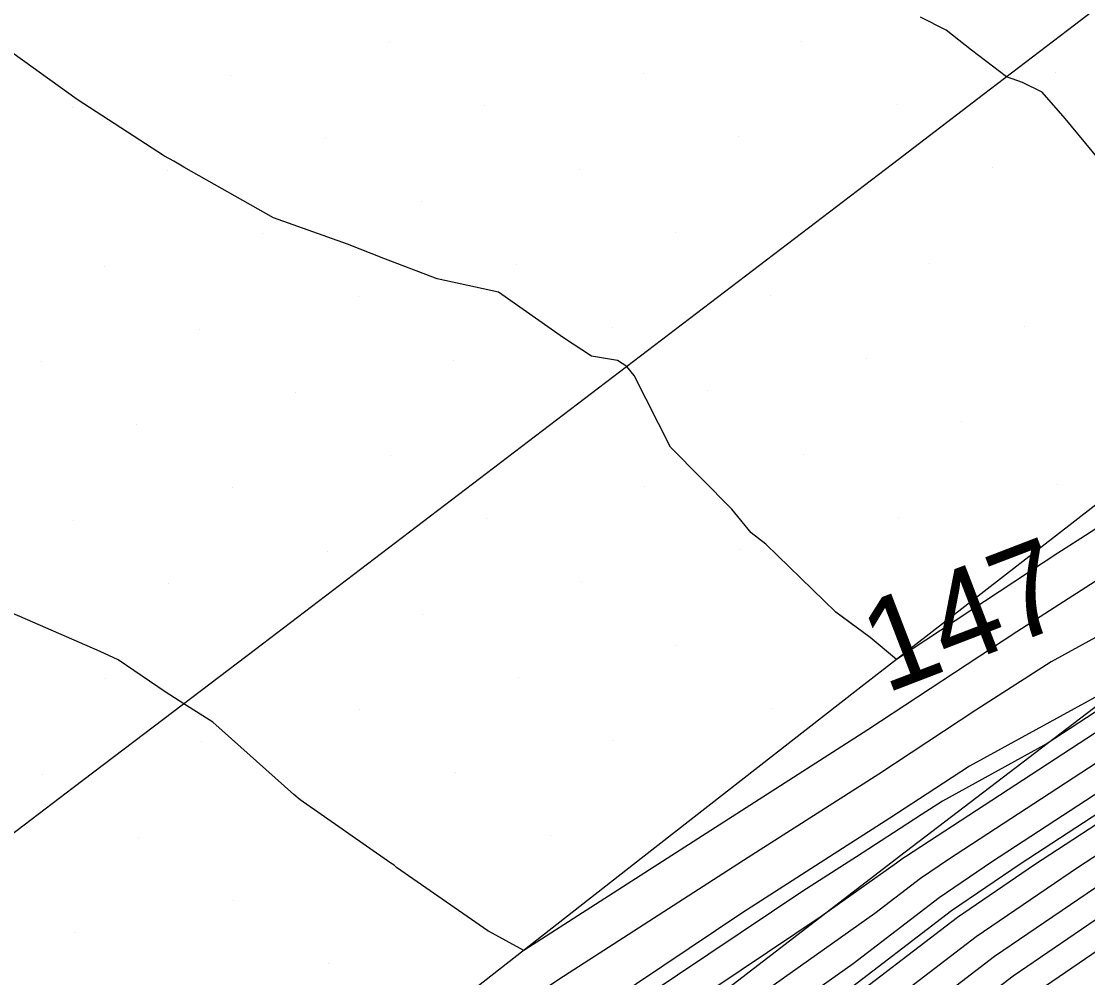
# Model space of a CAD drawing. Extents: x 2354170 to 2357230, y 866100 to 868290.
# Drawn here: x 2355900.01 to 2355923.31, y 866838.68 to 866859.57 of the extents above; entities that cross this region are included whole.
import ezdxf

# ---------------------------------------------------------------- set-up
doc = ezdxf.new("R2010")
doc.units = 0
for name, color, linetype in [('Default', 7, 'Continuous'), ('DTM Contours Major', 7, 'Continuous'), ('DTM Contours Minor', 7, 'Continuous'), ('Exist DTM Breakline', 7, 'Continuous'), ('Exist DTM Scan Elevation Point', 7, 'Continuous'), ('Exist Roads EOP', 7, 'Continuous'), ('PH Exist DTM Breakline', 7, 'Continuous')]:
    doc.layers.add(name, color=color, linetype=linetype)

msp = doc.modelspace()

# ---------------------------------------------------------------- linework, layer by layer
at = {"layer": 'Default'}
for points in [[(2355878.009, 866808.843), (2355900.722, 866824.448), (2355902.728, 866825.754), (2355916.756, 866835.686), (2355921.274, 866839.149), (2355924.024, 866841.024), (2355940.235, 866851.594), (2355944.64, 866854.152), (2355952.603, 866859.39), (2355960.423, 866865.123), (2355962.038, 866866.352), (2355967.177, 866870.005), (2355980.404, 866880.057), (2355985.923, 866883.921), (2355987.856, 866886.591), (2355989.331, 866887.722), (2356000.038, 866894.209), (2356002.698, 866896.475), (2356006.301, 866899.192), (2356016.57, 866905.416), (2356025.933, 866912.523), (2356033.301, 866917.208), (2356038.025, 866920.522)], [(2356037.061, 866920.563), (2356032.897, 866917.643), (2356026.404, 866913.513), (2356016.299, 866905.844), (2356005.217, 866899.127), (2356002.239, 866896.881), (2356000.041, 866895.009), (2355988.731, 866888.157), (2355987.624, 866887.308), (2355985.481, 866884.347), (2355980.436, 866880.815), (2355966.211, 866870.005), (2355961.583, 866866.715), (2355959.876, 866865.415), (2355952.847, 866860.262), (2355944.143, 866854.537), (2355940.25, 866852.277), (2355923.084, 866841.084), (2355920.869, 866839.573), (2355917.23, 866836.785), (2355902.22, 866826.157), (2355900.761, 866825.207), (2355879.66, 866810.71)], [(2356035.132, 866920.645), (2356032.09, 866918.512), (2356027.347, 866915.495), (2356015.759, 866906.7), (2356003.05, 866898.998), (2356001.322, 866897.695), (2356000.047, 866896.608), (2355987.531, 866889.026), (2355987.161, 866888.742), (2355984.596, 866885.199), (2355980.499, 866882.331), (2355964.279, 866870.005), (2355960.673, 866867.441), (2355958.782, 866866.001), (2355953.334, 866862.007), (2355943.149, 866855.308), (2355940.28, 866853.642), (2355921.204, 866841.203), (2355920.06, 866840.423), (2355918.18, 866838.983), (2355901.203, 866826.962), (2355900.839, 866826.725), (2355895.574, 866823.108), (2355881.424, 866814.3)], [(2355880.319, 866808.966), (2355900.644, 866822.93), (2355903.745, 866824.949), (2355915.806, 866833.489), (2355922.084, 866838.299), (2355925.905, 866840.904), (2355940.206, 866850.229), (2355945.634, 866853.381), (2355952.115, 866857.645), (2355961.518, 866864.537), (2355962.947, 866865.626), (2355969.109, 866870.006), (2355980.34, 866878.541), (2355986.807, 866883.069), (2355988.319, 866885.158), (2355990.532, 866886.853), (2356000.032, 866892.609), (2356003.614, 866895.661), (2356008.468, 866899.322), (2356017.11, 866904.56), (2356024.991, 866910.541), (2356034.108, 866916.339)], [(2356015.218, 866907.556), (2356000.883, 866898.869), (2356000.406, 866898.508), (2356000.053, 866898.208), (2355994.351, 866894.753), (2355988.163, 866890.856), (2355986.127, 866889.387), (2355983.712, 866886.052), (2355980.563, 866883.846), (2355962.347, 866870.004), (2355959.764, 866868.167), (2355957.687, 866866.586), (2355953.822, 866863.752), (2355942.155, 866856.079), (2355940.31, 866855.007), (2355919.324, 866841.323), (2355919.25, 866841.273), (2355919.129, 866841.18), (2355917.483, 866840.015), (2355903.478, 866830.629), (2355902.107, 866829.787), (2355900.182, 866828.586), (2355897.403, 866826.833)], [(2356015.488, 866907.128), (2356001.967, 866898.933), (2356000.864, 866898.102), (2356000.05, 866897.408), (2355986.931, 866889.46), (2355986.929, 866889.458), (2355984.154, 866885.626), (2355980.531, 866883.088), (2355963.313, 866870.004), (2355960.218, 866867.804), (2355958.234, 866866.293), (2355953.578, 866862.88), (2355942.652, 866855.693), (2355940.295, 866854.325), (2355920.264, 866841.263), (2355919.655, 866840.848), (2355918.654, 866840.081), (2355905.035, 866830.438), (2355901.521, 866828.083), (2355901.177, 866827.871), (2355900.694, 866827.57), (2355899.996, 866827.13)], [(2356005.744, 866904.224), (2355999.293, 866900.344), (2355993.135, 866896.465), (2355982.905, 866889.084), (2355981.943, 866887.756), (2355980.69, 866886.878), (2355958.484, 866870.003), (2355957.944, 866869.62), (2355955.498, 866867.757), (2355954.796, 866867.242), (2355944.876, 866860.717), (2355941.089, 866858.552), (2355940.586, 866858.265), (2355939.852, 866857.83), (2355938.693, 866857.155), (2355936.687, 866855.967), (2355926.064, 866850.141), (2355923.157, 866848.272)], [(2355909.887, 866830.06), (2355916.281, 866834.588), (2355921.679, 866838.724), (2355924.965, 866840.964), (2355940.221, 866850.912), (2355945.137, 866853.767), (2355952.359, 866858.517), (2355960.97, 866864.83), (2355962.492, 866865.989), (2355968.143, 866870.006), (2355980.372, 866879.299), (2355986.365, 866883.495), (2355988.087, 866885.874), (2355989.932, 866887.288), (2355991.117, 866888.006)], [(2355975.869, 866881.013), (2355961.381, 866870.004), (2355959.309, 866868.53), (2355957.14, 866866.879), (2355954.065, 866864.625), (2355941.658, 866856.464), (2355940.325, 866855.69), (2355924.46, 866845.345), (2355920.728, 866843.299), (2355919.968, 866842.809), (2355918.987, 866842.163), (2355917.665, 866841.318), (2355915.748, 866840.087), (2355905.435, 866833.176), (2355903.038, 866831.702), (2355899.671, 866829.602), (2355894.809, 866826.536), (2355894.007, 866826.03), (2355893.819, 866826.136), (2355892.822, 866826.601)], [(2355975.128, 866877.515), (2355965.245, 866870.005), (2355961.128, 866867.078), (2355959.329, 866865.708), (2355953.09, 866861.135), (2355943.646, 866854.923), (2355940.265, 866852.959), (2355922.144, 866841.144), (2355920.464, 866839.998), (2355917.705, 866837.884), (2355901.711, 866826.559), (2355900.8, 866825.966), (2355892.971, 866820.587)], [(2355954.553, 866866.37), (2355940.664, 866857.235), (2355940.355, 866857.055), (2355936.67, 866854.652), (2355924.285, 866847.86), (2355921.761, 866846.237), (2355918.505, 866844.093), (2355914.118, 866841.288), (2355910.983, 866839.274), (2355910.211, 866839.701), (2355910.201, 866839.706), (2355908.206, 866841.091), (2355908.15, 866841.137), (2355908.083, 866841.186), (2355906.096, 866842.563), (2355905.96, 866842.68), (2355904.188, 866844.259), (2355903.559, 866844.665), (2355903.149, 866844.927), (2355902.123, 866845.62), (2355901.73, 866845.803), (2355899.803, 866846.644)], [(2355954.309, 866865.497), (2355941.161, 866856.849), (2355940.34, 866856.372), (2355930.565, 866849.999), (2355922.507, 866845.579), (2355920.864, 866844.523), (2355918.746, 866843.128), (2355915.892, 866841.303), (2355911.753, 866838.644), (2355907.393, 866835.723), (2355903.968, 866833.618), (2355902.889, 866832.945), (2355902.302, 866833.216), (2355900.528, 866834.109), (2355900.518, 866834.113), (2355900.509, 866834.118), (2355900.501, 866834.123), (2355898.429, 866835.505)], [(2355941.149, 866860.283), (2355938.558, 866858.749), (2355934.464, 866856.364), (2355928.163, 866852.632), (2355927.997, 866852.743), (2355927.535, 866853.115), (2355925.928, 866854.415), (2355925.103, 866855.052), (2355923.992, 866856.02), (2355922.812, 866857.445), (2355922.316, 866858.017), (2355921.883, 866858.232), (2355921.534, 866858.353), (2355920.766, 866858.94), (2355920.214, 866859.372), (2355919.656, 866859.659)], [(2355918.205, 866846.368), (2355917.804, 866846.667), (2355916.272, 866848.146), (2355915.953, 866848.4), (2355915.529, 866848.916), (2355914.192, 866850.27), (2355913.398, 866851.836), (2355913.24, 866852.026), (2355913.036, 866852.162), (2355912.463, 866852.256), (2355911.852, 866852.658), (2355910.435, 866853.653), (2355909.093, 866853.941), (2355907.926, 866854.39), (2355907.134, 866854.701), (2355905.516, 866855.278), (2355903.558, 866856.381), (2355903.335, 866856.514), (2355903.134, 866856.626), (2355901.229, 866857.86), (2355899.425, 866859.147)]]:
    msp.add_lwpolyline(points, dxfattribs=at)
at = {"layer": 'DTM Contours Major'}
msp.add_lwpolyline([(2355975.199, 866877.813), (2355964.923, 866870.005), (2355960.976, 866867.199), (2355959.146, 866865.806), (2355953.172, 866861.426), (2355943.48, 866855.051), (2355940.27, 866853.187), (2355921.831, 866841.164), (2355920.33, 866840.14), (2355917.863, 866838.25), (2355901.542, 866826.693), (2355900.813, 866826.219), (2355893.044, 866820.881)], dxfattribs=at)
at = {"layer": 'DTM Contours Minor'}
for points in [[(2355879.164, 866808.905), (2355900.683, 866823.689), (2355903.236, 866825.351), (2355916.281, 866834.588), (2355921.679, 866838.724), (2355924.965, 866840.964), (2355940.221, 866850.912), (2355945.137, 866853.767), (2355952.359, 866858.517), (2355960.97, 866864.83), (2355962.492, 866865.989), (2355968.143, 866870.006), (2355980.372, 866879.299), (2355986.365, 866883.495), (2355988.087, 866885.874), (2355989.932, 866887.288), (2356000.035, 866893.409), (2356003.156, 866896.068), (2356007.384, 866899.257), (2356016.84, 866904.988), (2356025.462, 866911.532), (2356033.704, 866916.773), (2356034.137, 866917.077)], [(2355980.592, 866884.357), (2355980.584, 866884.352), (2355961.703, 866870.004), (2355959.46, 866868.409), (2355957.322, 866866.781), (2355953.984, 866864.334), (2355941.824, 866856.335), (2355940.32, 866855.462), (2355922.425, 866843.794), (2355920.136, 866842.538), (2355919.669, 866842.238), (2355919.067, 866841.842), (2355918.256, 866841.323), (2355917.08, 866840.568), (2355904.783, 866832.327), (2355902.727, 866831.064), (2355899.841, 866829.264)], [(2355923.157, 866848.272), (2355922.657, 866847.95), (2355919.132, 866845.63), (2355918.553, 866846.108), (2355917.804, 866846.667), (2355916.272, 866848.146), (2355915.953, 866848.4), (2355915.529, 866848.916), (2355914.192, 866850.27), (2355913.398, 866851.836), (2355913.24, 866852.026), (2355913.036, 866852.162), (2355912.463, 866852.256), (2355911.852, 866852.658), (2355910.435, 866853.653), (2355909.093, 866853.941), (2355907.926, 866854.39), (2355907.134, 866854.701), (2355905.516, 866855.278), (2355903.558, 866856.381), (2355903.335, 866856.514), (2355903.134, 866856.626), (2355901.229, 866857.86), (2355899.425, 866859.147)]]:
    msp.add_lwpolyline(points, dxfattribs=at)
at = {"layer": 'Exist DTM Breakline'}
msp.add_lwpolyline([(2355925, 866861.008), (2355923.016, 866859.487), (2355921.031, 866857.967), (2355919.046, 866856.447), (2355917.057, 866854.933), (2355915.068, 866853.418), (2355913.079, 866851.904), (2355911.09, 866850.389), (2355909.1, 866848.876), (2355907.109, 866847.363), (2355905.119, 866845.851), (2355903.129, 866844.338), (2355901.138, 866842.826), (2355899.146, 866841.314)], dxfattribs=at)
at = {"layer": 'Exist DTM Scan Elevation Point'}
for p, q in [((2355908.043, 866859.098), (2355908.043, 866859.098)), ((2355917.057, 866859.13), (2355917.057, 866859.13)), ((2355904.578, 866858.393), (2355904.578, 866858.393)), ((2355913.592, 866858.424), (2355913.592, 866858.424)), ((2355922.606, 866858.456), (2355922.606, 866858.456)), ((2355901.114, 866857.687), (2355901.114, 866857.687)), ((2355910.128, 866857.719), (2355910.128, 866857.719)), ((2355919.142, 866857.75), (2355919.142, 866857.75)), ((2355906.663, 866857.013), (2355906.663, 866857.013)), ((2355915.677, 866857.045), (2355915.677, 866857.045)), ((2355903.199, 866856.308), (2355903.199, 866856.308)), ((2355912.213, 866856.339), (2355912.213, 866856.339)), ((2355921.227, 866856.371), (2355921.227, 866856.371)), ((2355908.748, 866855.634), (2355908.748, 866855.634)), ((2355917.762, 866855.665), (2355917.762, 866855.665)), ((2355905.284, 866854.928), (2355905.284, 866854.928)), ((2355914.298, 866854.96), (2355914.298, 866854.96)), ((2355901.82, 866854.223), (2355901.82, 866854.223)), ((2355910.833, 866854.254), (2355910.833, 866854.254)), ((2355919.847, 866854.286), (2355919.847, 866854.286)), ((2355907.369, 866853.549), (2355907.369, 866853.549)), ((2355916.383, 866853.58), (2355916.383, 866853.58)), ((2355921.932, 866852.907), (2355921.932, 866852.907)), ((2355903.905, 866852.843), (2355903.905, 866852.843)), ((2355912.918, 866852.875), (2355912.918, 866852.875)), ((2355918.468, 866852.201), (2355918.468, 866852.201)), ((2355900.44, 866852.138), (2355900.44, 866852.138)), ((2355909.454, 866852.169), (2355909.454, 866852.169)), ((2355905.99, 866851.464), (2355905.99, 866851.464)), ((2355915.003, 866851.495), (2355915.003, 866851.495)), ((2355920.553, 866850.822), (2355920.553, 866850.822)), ((2355902.525, 866850.758), (2355902.525, 866850.758)), ((2355917.088, 866850.116), (2355917.088, 866850.116)), ((2355908.075, 866850.084), (2355908.075, 866850.084)), ((2355913.624, 866849.41), (2355913.624, 866849.41)), ((2355922.638, 866849.442), (2355922.638, 866849.442)), ((2355904.61, 866849.379), (2355904.61, 866849.379)), ((2355910.16, 866848.705), (2355910.16, 866848.705)), ((2355919.173, 866848.737), (2355919.173, 866848.737)), ((2355901.146, 866848.673), (2355901.146, 866848.673)), ((2355915.709, 866848.031), (2355915.709, 866848.031)), ((2355906.695, 866847.999), (2355906.695, 866847.999)), ((2355912.245, 866847.325), (2355912.245, 866847.325)), ((2355903.231, 866847.294), (2355903.231, 866847.294)), ((2355908.78, 866846.62), (2355908.78, 866846.62)), ((2355917.794, 866846.652), (2355917.794, 866846.652)), ((2355905.316, 866845.914), (2355905.316, 866845.914)), ((2355914.33, 866845.946), (2355914.33, 866845.946)), ((2355901.851, 866845.209), (2355901.851, 866845.209)), ((2355910.865, 866845.24), (2355910.865, 866845.24)), ((2355907.401, 866844.535), (2355907.401, 866844.535)), ((2355916.414, 866844.567), (2355916.414, 866844.567)), ((2355903.936, 866843.829), (2355903.936, 866843.829)), ((2355912.95, 866843.861), (2355912.95, 866843.861)), ((2355900.472, 866843.124), (2355900.472, 866843.124)), ((2355909.486, 866843.155), (2355909.486, 866843.155)), ((2355906.021, 866842.45), (2355906.021, 866842.45)), ((2355902.557, 866841.744), (2355902.557, 866841.744)), ((2355911.571, 866841.776), (2355911.571, 866841.776)), ((2355908.106, 866841.071), (2355908.106, 866841.071)), ((2355904.642, 866840.365), (2355904.642, 866840.365)), ((2355901.177, 866839.659), (2355901.177, 866839.659)), ((2355910.191, 866839.691), (2355910.191, 866839.691)), ((2355906.727, 866838.986), (2355906.727, 866838.986))]:
    msp.add_line(p, q, dxfattribs=at)
at = {"layer": 'Exist Roads EOP'}
msp.add_lwpolyline([(2355998.811, 866907.571), (2355994.128, 866903.82), (2355989.473, 866900.034), (2355984.802, 866896.269), (2355980.078, 866892.57), (2355975.315, 866888.922), (2355970.536, 866885.293), (2355965.761, 866881.66), (2355960.997, 866878.013), (2355956.242, 866874.354), (2355951.492, 866870.688), (2355946.746, 866867.017), (2355942.002, 866863.344), (2355937.257, 866859.671), (2355932.512, 866855.998), (2355927.767, 866852.326), (2355923.024, 866848.652), (2355918.285, 866844.972), (2355913.553, 866841.283), (2355908.826, 866837.588), (2355904.101, 866833.891), (2355899.371, 866830.198)], dxfattribs=at)
at = {"layer": 'PH Exist DTM Breakline'}
msp.add_lwpolyline([(2356039.952, 866933.48), (2356021.008, 866919.065), (2355998.312, 866902.306), (2355980.774, 866888.883), (2355955.013, 866868.017), (2355940.364, 866857.468), (2355919.194, 866841.331), (2355900.865, 866827.23), (2355874.786, 866806.913), (2355854.45, 866791.065), (2355833.22, 866775.931), (2355812.495, 866759.639), (2355789.581, 866742.905), (2355764.464, 866722.869), (2355746.918, 866706.979)], dxfattribs=at)

# ---------------------------------------------------------------- texts
at = {"layer": 'Default'}
msp.add_text('147', height=2, rotation=21.0361, dxfattribs=at).set_placement((2355918.883, 866844.878))

doc.saveas('drawing.dxf')
